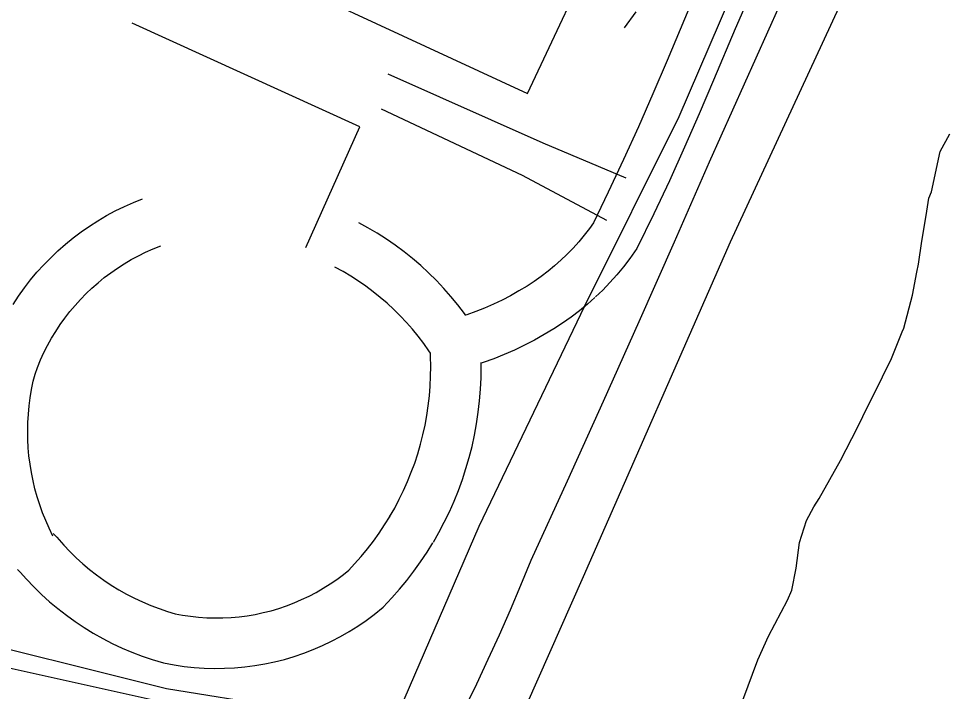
# Model space of a CAD drawing. Extents: x 3704301 to 3742427, y 506229 to 532009.
# Drawn here: x 3723027 to 3723578, y 525981 to 526382 of the extents above; entities that cross this region are included whole.
import ezdxf

# ---------------------------------------------------------------- set-up
doc = ezdxf.new("R2010")
doc.units = 0
for name, color, linetype in [('V-ROAD-CNTR', 7, 'Continuous'), ('V-SITE-OTLN', 7, 'Continuous'), ('V-SITE-VEGE', 7, 'Continuous'), ('V-TOPO-SHOR', 7, 'Continuous'), ('V-UTIL-LINE', 7, 'Continuous')]:
    doc.layers.add(name, color=color, linetype=linetype)

msp = doc.modelspace()

# ---------------------------------------------------------------- linework, layer by layer
at = {"layer": 'V-ROAD-CNTR'}
for points in [[(3723292.86, 525971.64), (3723299.9, 525986.08), (3723306.74, 526000.61), (3723313.39, 526015.24), (3723319.85, 526029.95), (3723326.11, 526044.74), (3723332.18, 526059.61), (3723353.79, 526106.79), (3723375.22, 526154.06), (3723396.45, 526201.42), (3723417.48, 526248.86), (3723438.33, 526296.39), (3723479.99, 526389.25), (3723521.96, 526481.97), (3723564.22, 526574.55), (3723608.4, 526665.11), (3723667.58, 526795.8), (3723739.52, 526955.26)], [(3723579.69, 526649.48), (3723568.28, 526626.57), (3723557.09, 526603.54), (3723546.13, 526580.41), (3723535.34, 526557.07), (3723521.23, 526526.97), (3723507.34, 526496.87), (3723493.63, 526466.68), (3723480.11, 526436.4), (3723466.78, 526406.05), (3723453.63, 526375.61), (3723440.66, 526345.06), (3723432.2, 526325.07), (3723423.44, 526305.09), (3723414.43, 526285.23), (3723405.15, 526265.49), (3723395.13, 526244.84), (3723390.98, 526239), (3723387.2, 526234.08), (3723383.24, 526229.31), (3723379.11, 526224.69), (3723374.8, 526220.23), (3723370.53, 526216.13)], [(3723519.85, 526595.02), (3723518.96, 526593.13), (3723508.14, 526569.74), (3723494.02, 526539.62), (3723480.06, 526509.35), (3723466.28, 526478.99), (3723452.68, 526448.55), (3723439.28, 526418.02), (3723426.06, 526387.42), (3723413.04, 526356.76), (3723404.65, 526336.94), (3723396.05, 526317.32), (3723387.19, 526297.81), (3723378.08, 526278.42), (3723369.22, 526260.18), (3723366.85, 526256.83), (3723363.76, 526252.81), (3723360.52, 526248.91), (3723357.14, 526245.13), (3723353.61, 526241.48), (3723349.75, 526237.78)], [(3723394.49, 526385.57), (3723387.59, 526376.23)], [(3723024.12, 526211.67), (3723027.39, 526216.64), (3723030.85, 526221.49), (3723034.5, 526226.2), (3723038.32, 526230.76), (3723042.31, 526235.18), (3723046.47, 526239.44), (3723050.79, 526243.54), (3723055.26, 526247.48), (3723059.88, 526251.24), (3723064.64, 526254.82), (3723069.52, 526258.22), (3723074.54, 526261.43), (3723079.68, 526264.44), (3723084.92, 526267.26), (3723090.28, 526269.88), (3723095.72, 526272.28), (3723100.99, 526274.38)], [(3723293.34, 526205.03), (3723292.5, 526206.23), (3723288.59, 526211.36), (3723284.51, 526216.34), (3723280.27, 526221.18), (3723275.85, 526225.87), (3723271.27, 526230.41), (3723266.53, 526234.77), (3723261.64, 526238.97), (3723256.61, 526242.99), (3723251.44, 526246.84), (3723246.14, 526250.49), (3723240.71, 526253.97), (3723235.16, 526257.24), (3723229.74, 526260.19)], [(3723047.82, 526073.94), (3723045.52, 526078.65), (3723043.51, 526083.19), (3723041.66, 526087.8), (3723039.98, 526092.47), (3723038.48, 526097.21), (3723037.14, 526101.99), (3723035.99, 526106.82), (3723035.01, 526111.69), (3723034.21, 526116.6), (3723033.58, 526121.53), (3723033.14, 526126.47), (3723032.88, 526131.43), (3723032.81, 526136.4), (3723032.91, 526141.37), (3723033.19, 526146.33), (3723033.66, 526151.27), (3723034.31, 526156.19), (3723035.13, 526161.09), (3723036.14, 526165.96), (3723037.18, 526170.23), (3723038.65, 526174.21), (3723040.49, 526178.65), (3723042.49, 526183.03), (3723044.66, 526187.32), (3723047, 526191.53), (3723049.49, 526195.65), (3723052.13, 526199.67), (3723054.93, 526203.58), (3723057.87, 526207.38), (3723060.96, 526211.07), (3723064.19, 526214.64), (3723067.55, 526218.09), (3723071.04, 526221.4), (3723074.65, 526224.58), (3723078.37, 526227.61), (3723082.22, 526230.51), (3723086.17, 526233.26), (3723090.22, 526235.85), (3723094.38, 526238.28), (3723098.61, 526240.56), (3723102.93, 526242.67), (3723107.33, 526244.62), (3723112.07, 526246.5)], [(3723350.17, 526238.16), (3723346.17, 526234.6), (3723342.26, 526231.38), (3723338.22, 526228.3), (3723334.08, 526225.38), (3723329.79, 526222.59), (3723324.92, 526219.65), (3723319.96, 526216.86), (3723314.91, 526214.24), (3723309.78, 526211.78), (3723304.57, 526209.49), (3723299.29, 526207.37), (3723293.94, 526205.42), (3723293.23, 526205.18)], [(3723248.04, 526085.29), (3723251.07, 526090.59), (3723253.81, 526095.77), (3723256.37, 526101.04), (3723258.75, 526106.39), (3723260.95, 526111.82), (3723262.96, 526117.31), (3723264.79, 526122.88), (3723266.43, 526128.5), (3723267.87, 526134.18), (3723269.13, 526139.89), (3723270.18, 526145.65), (3723271.05, 526151.44), (3723271.71, 526157.26), (3723272.18, 526163.1), (3723272.46, 526168.95), (3723272.53, 526174.8), (3723272.41, 526180.66), (3723272.29, 526182.73), (3723271.4, 526184.09), (3723268.3, 526188.49), (3723265.04, 526192.77), (3723261.63, 526196.95), (3723258.07, 526200.99), (3723254.37, 526204.92), (3723250.55, 526208.71), (3723246.59, 526212.35), (3723242.5, 526215.87), (3723238.29, 526219.23), (3723233.96, 526222.44), (3723229.53, 526225.5), (3723224.99, 526228.4), (3723220.36, 526231.14), (3723215.39, 526233.85)], [(3723370.11, 526215.75), (3723365.69, 526211.81), (3723360.9, 526207.87), (3723355.97, 526204.11), (3723350.9, 526200.53), (3723345.74, 526197.18), (3723340.04, 526193.73), (3723334.22, 526190.46), (3723328.31, 526187.39), (3723322.3, 526184.51), (3723316.2, 526181.83), (3723310.02, 526179.35), (3723303.75, 526177.06), (3723302.5, 526176.65)], [(3723274.06, 526070.38), (3723277.36, 526076.12), (3723280.57, 526082.2), (3723283.57, 526088.37), (3723286.37, 526094.65), (3723288.95, 526101.02), (3723291.31, 526107.47), (3723293.45, 526114), (3723295.37, 526120.6), (3723297.07, 526127.26), (3723298.54, 526133.97), (3723299.78, 526140.73), (3723300.79, 526147.52), (3723301.58, 526154.35), (3723302.13, 526161.2), (3723302.45, 526168.06), (3723302.54, 526174.93), (3723302.49, 526177.19)], [(3723047.87, 526075.4), (3723050.16, 526073.17), (3723054.22, 526068.57), (3723057.87, 526064.73), (3723061.66, 526061.03), (3723065.58, 526057.48), (3723069.64, 526054.07), (3723073.81, 526050.81), (3723078.11, 526047.72), (3723082.52, 526044.78), (3723087.03, 526042.01), (3723091.65, 526039.41), (3723096.35, 526036.99), (3723101.14, 526034.74), (3723106.02, 526032.67), (3723110.97, 526030.78), (3723115.98, 526029.08), (3723120.57, 526027.71), (3723124.85, 526026.9), (3723129.64, 526026.19), (3723134.44, 526025.67), (3723139.27, 526025.34), (3723144.1, 526025.2), (3723148.93, 526025.26), (3723153.77, 526025.5), (3723158.58, 526025.93), (3723163.38, 526026.55), (3723168.15, 526027.36), (3723172.88, 526028.36), (3723177.56, 526029.54), (3723182.2, 526030.91), (3723186.78, 526032.46), (3723191.3, 526034.19), (3723195.74, 526036.09), (3723200.11, 526038.17), (3723204.39, 526040.42), (3723208.58, 526042.83), (3723212.67, 526045.41), (3723216.66, 526048.15), (3723220.53, 526051.04), (3723223.74, 526053.64), (3723227.25, 526057.35), (3723231.13, 526061.74), (3723234.85, 526066.26), (3723238.42, 526070.9), (3723241.83, 526075.66), (3723245.08, 526080.53), (3723248.29, 526085.73)], [(3723026.74, 526054.11), (3723028.41, 526052.47), (3723032.1, 526048.3), (3723036.52, 526043.65), (3723041.1, 526039.17), (3723045.85, 526034.87), (3723050.76, 526030.74), (3723055.82, 526026.81), (3723061.02, 526023.05), (3723066.36, 526019.5), (3723071.82, 526016.15), (3723077.4, 526013), (3723083.1, 526010.06), (3723088.91, 526007.34), (3723094.81, 526004.84), (3723100.79, 526002.55), (3723106.86, 526000.49), (3723113.49, 525998.51), (3723119.88, 525997.31), (3723125.83, 525996.43), (3723131.81, 525995.78), (3723137.82, 525995.37), (3723143.83, 525995.2), (3723149.85, 525995.26), (3723155.86, 525995.57), (3723161.85, 525996.1), (3723167.82, 525996.88), (3723173.75, 525997.89), (3723179.64, 525999.13), (3723185.48, 526000.6), (3723191.25, 526002.3), (3723196.95, 526004.23), (3723202.57, 526006.38), (3723208.1, 526008.75), (3723213.53, 526011.33), (3723218.86, 526014.13), (3723224.07, 526017.14), (3723229.17, 526020.34), (3723234.13, 526023.75), (3723238.95, 526027.35), (3723244.17, 526031.58), (3723249.4, 526037.12), (3723253.95, 526042.27), (3723258.32, 526047.57), (3723262.51, 526053.01), (3723266.51, 526058.6), (3723270.33, 526064.32), (3723273.81, 526069.95)]]:
    msp.add_lwpolyline(points, dxfattribs=at)
at = {"layer": 'V-SITE-OTLN'}
for points in [[(3723708.5, 526969.87), (3723644.72, 526814.56), (3723583.68, 526677.05), (3723493.13, 526493.35), (3723420.06, 526323.13), (3723364.04, 526210.54), (3723301.14, 526079.52), (3723253.94, 525970.59)], [(3723248.14, 525961.64), (3723115.26, 525983.08), (3722976.89, 526017.47), (3722963.3, 526015.53), (3722954.05, 525997.65), (3722941.14, 525988.61), (3722929.89, 525989.06), (3722900.75, 525999.36), (3722879.37, 526004.42), (3722863.38, 526004.81), (3722853.34, 526002.91), (3722825.54, 526000.79), (3722757.45, 526004.69), (3722745.09, 526007.71), (3722738.55, 526010), (3722719.59, 526010.95), (3722715.46, 526009.71), (3722624.26, 526012.72)]]:
    msp.add_lwpolyline(points, dxfattribs=at)
at = {"layer": 'V-SITE-VEGE'}
msp.add_lwpolyline([(3723452.39, 525960.9), (3723467.12, 526000.22), (3723473.47, 526014.43), (3723484.63, 526035.76), (3723487.27, 526041.77), (3723489.83, 526054.85), (3723491.81, 526070.09), (3723496, 526083.19), (3723500.25, 526091.39), (3723503.45, 526096.32), (3723516.22, 526118.77), (3723526.31, 526138.46), (3723532.67, 526151.58), (3723535.86, 526157.6), (3723546.46, 526179.47), (3723552.79, 526195.31), (3723553.85, 526197.5), (3723559.05, 526217.13), (3723561.6, 526230.75), (3723562.62, 526235.65), (3723564.63, 526249.26), (3723567.16, 526264.52), (3723568.67, 526274.86), (3723570.25, 526278.69), (3723575.39, 526302.66), (3723581.25, 526313.06)], dxfattribs=at)
at = {"layer": 'V-TOPO-SHOR'}
for points in [[(3723282.4, 525867.22), (3723363.3, 526049.86), (3723450.84, 526248.86), (3723539.08, 526439.52), (3723629.01, 526637.35), (3723712.04, 526815.43), (3723830.45, 527068.67)], [(3723246.92, 526348.85), (3723339.23, 526307.68), (3723388.57, 526287)], [(3723243, 526327.94), (3723326.95, 526288.45), (3723377.13, 526261.79)], [(3722991.32, 526002.32), (3723141.36, 525969.02), (3723247.73, 525945.94)]]:
    msp.add_lwpolyline(points, dxfattribs=at)
at = {"layer": 'V-UTIL-LINE'}
for points in [[(3723120.87, 526433.94), (3723330.05, 526337.07), (3723375.13, 526432.84), (3723365.87, 526450.81)], [(3723198.21, 526245.55), (3723230.3, 526317.22), (3723094.96, 526378.83)]]:
    msp.add_lwpolyline(points, dxfattribs=at)

doc.saveas('drawing.dxf')
